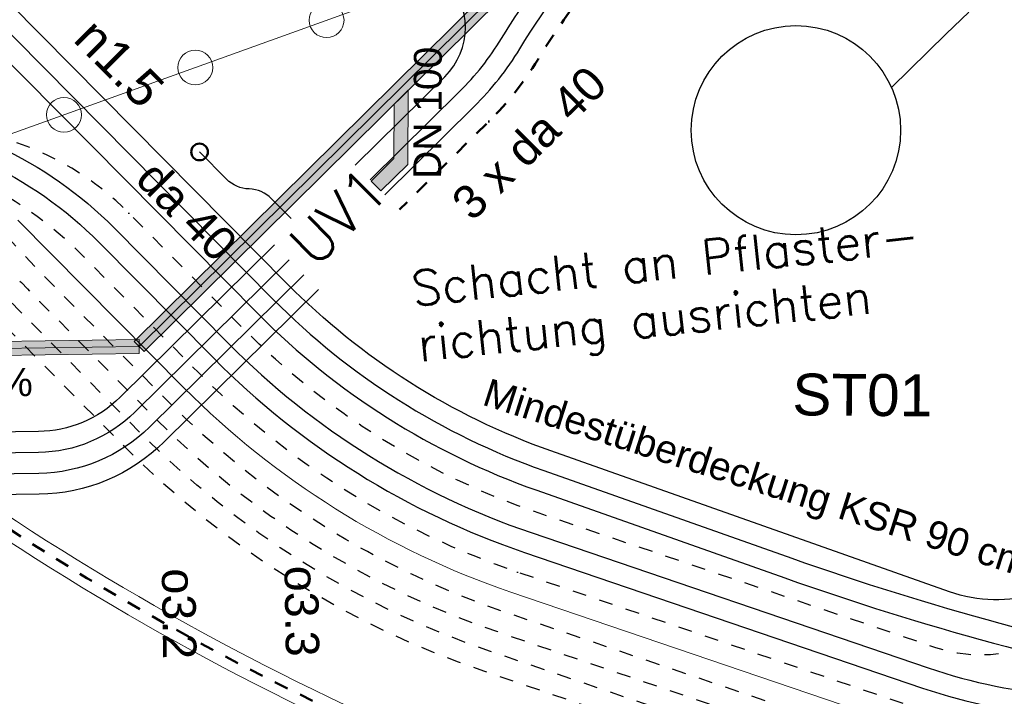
# Model space of a CAD drawing. Header units: metres. Extents: x -502 to 161, y -108 to 174.
# Tile 569 of 776: x -150.95 to -143.89, y 38.34 to 43.19. Entities that reach past the tile are written whole.
import ezdxf

# ---------------------------------------------------------------- set-up
doc = ezdxf.new("R2010")
doc.units = ezdxf.units.M
doc.header["$LTSCALE"] = 0.1
for name, pattern in [('103', [0.16875, 0.125, -0.01875, 0.00625, -0.01875]), ('2-1', [0.17, 0.06, -0.025, 0.06, -0.025]), ('226', [0.119, 0.1, -0.019])]:
    doc.linetypes.add(name, pattern=pattern)
doc.layers.add('BRI31-005.07-5f08-Koordinierung Lageplan 4. BA Radstation - Seeterrasse 2023-05-31', color=7, linetype='Continuous')
doc.styles.add('Arial', font='arial.ttf')
doc.styles.add('Txt', font='txt_____.ttf')

# ---------------------------------------------------------------- blocks, each defined once
blk = doc.blocks.new('9141')
at = {"color": 7, "linetype": 'Continuous', "lineweight": 9, "transparency": 33554687}
blk.add_circle((0, 0), 0.25, dxfattribs=at)

msp = doc.modelspace()

# ---------------------------------------------------------------- hatches: boundary and pattern name
at = {"layer": 'BRI31-005.07-5f08-Koordinierung Lageplan 4. BA Radstation - Seeterrasse 2023-05-31', "linetype": 'Continuous', "lineweight": 0, "true_color": 0xcc0000, "transparency": 33554687}
msp.add_hatch(color=12, dxfattribs=at).paths.add_polyline_path([(-148.3567, 41.964), (-148.427, 42.0351), (-148.2639, 42.1963), (-148.2616, 42.5871), (-148.161, 42.6866), (-148.1641, 42.1542)])

# ---------------------------------------------------------------- linework, layer by layer
at = {"layer": 'BRI31-005.07-5f08-Koordinierung Lageplan 4. BA Radstation - Seeterrasse 2023-05-31', "color": 12, "linetype": 'Continuous', "lineweight": 13, "true_color": 0xcc0000, "transparency": 33554687}
for p, q in [((-150.1238, 40.885), (-141.3234, 49.5931)), ((-150.1238, 40.885), (-141.3234, 49.5931)), ((-150.0887, 40.8495), (-141.2883, 49.5576)), ((-150.0887, 40.8495), (-141.2883, 49.5576)), ((-150.0535, 40.814), (-141.2531, 49.522)), ((-150.0535, 40.814), (-141.2531, 49.522)), ((-160.1708, 40.7587), (-150.0894, 40.8995)), ((-160.1708, 40.7587), (-150.0894, 40.8995)), ((-160.1701, 40.7087), (-150.0887, 40.8495)), ((-160.1701, 40.7087), (-150.0887, 40.8495)), ((-160.1695, 40.6587), (-150.088, 40.7995)), ((-160.1695, 40.6587), (-150.088, 40.7995))]:
    msp.add_line(p, q, dxfattribs=at)
at = {"layer": 'BRI31-005.07-5f08-Koordinierung Lageplan 4. BA Radstation - Seeterrasse 2023-05-31', "color": 4, "linetype": 'Continuous', "lineweight": 13, "true_color": 0x00ffff, "transparency": 33554687}
msp.add_line((-176.0281, 33.354), (-145.2636, 44.4433), dxfattribs=at)
msp.add_line((-176.0281, 33.354), (-145.2636, 44.4433), dxfattribs=at)
at = {"layer": 'BRI31-005.07-5f08-Koordinierung Lageplan 4. BA Radstation - Seeterrasse 2023-05-31', "color": 7, "linetype": 'Continuous', "lineweight": 9, "transparency": 33554687}
for p, q in [((-148.2616, 42.5871), (-148.161, 42.6866)), ((-148.3567, 41.964), (-148.427, 42.0351)), ((-150.0535, 40.814), (-150.1238, 40.885)), ((-150.0535, 40.814), (-150.1238, 40.885)), ((-150.0894, 40.8995), (-150.088, 40.7995)), ((-150.0894, 40.8995), (-150.088, 40.7995))]:
    msp.add_line(p, q, dxfattribs=at)
at = {"layer": 'BRI31-005.07-5f08-Koordinierung Lageplan 4. BA Radstation - Seeterrasse 2023-05-31', "color": 4, "linetype": '103', "lineweight": 50, "true_color": 0x00ffff, "transparency": 33554687, "flags": 128}
msp.add_lwpolyline([(-254.9323, 33.2388), (-254.9323, 33.2388, -0.133546), (-234.307, 40.072), (-234.307, 40.072), (-218.1974, 40.9476, -0.112636), (-213.1987, 40.0894, 0.175809), (-206.7253, 39.7865), (-199.6071, 41.9966), (-199.6071, 41.9966, -0.078169), (-198.0875, 42.321), (-198.0875, 42.321), (-197.1289, 42.3731, -0.05937), (-195.9481, 42.2971, 0.059369), (-194.7673, 42.2211), (-174.6311, 43.3154), (-169.7461, 43.3836), (-169.7461, 43.3836, 0.029754), (-166.4019, 43.6297), (-166.4019, 43.6297, -0.011354), (-164.1226, 43.8819), (-164.1226, 43.8819, 0.110668), (-162.0389, 44.5447), (-162.0389, 44.5447), (-161.5755, 44.8167), (-160.5386, 45.4255, -0.34828), (-156.8475, 44.9074), (-154.481, 42.4229), (-154.481, 42.4229, 0.105958), (-147.6918, 37.7922), (-147.6918, 37.7922), (-147.6918, 37.7922, -0.052347), (-138.4897, 32.8595), (-138.4897, 32.8595), (-138.4897, 32.8595, 0.153853), (-137.05, 32.4278), (-137.05, 32.4278), (-136.2035, 32.4396), (-129.921, 32.5273), (-129.921, 32.5273, 0.3685), (-125.043, 36.8064), (-125.043, 36.8064), (-123.4213, 47.9433, -0.104398), (-122.7079, 49.8817), (-117.1746, 58.6941), (-117.1746, 58.6941, -0.222151), (-112.5109, 61.7026), (-112.5109, 61.7026)], format="xyb", dxfattribs=at)
at = {"layer": 'BRI31-005.07-5f08-Koordinierung Lageplan 4. BA Radstation - Seeterrasse 2023-05-31', "color": 190, "linetype": '2-1', "lineweight": 30, "true_color": 0x7f00ff, "transparency": 33554687, "flags": 128}
msp.add_lwpolyline([(-134.3941, 60.4404), (-134.3941, 60.4404, 0.058786), (-134.9847, 59.7004), (-134.9847, 59.7004, 0.011649), (-135.497, 58.8315), (-135.497, 58.8315, -0.070638), (-136.5524, 57.4442), (-136.5524, 57.4442), (-137.4055, 56.614), (-137.4055, 56.614, 0.015136), (-140.8161, 53.442), (-140.8161, 53.442), (-149.5127, 44.8486, -0.080204), (-150.7211, 43.9871, 0.081432), (-151.9269, 43.1229)], format="xyb", dxfattribs=at)
at = {"layer": 'BRI31-005.07-5f08-Koordinierung Lageplan 4. BA Radstation - Seeterrasse 2023-05-31', "color": 1, "linetype": '226', "lineweight": 50, "true_color": 0xff0000, "transparency": 33554687, "flags": 128}
msp.add_lwpolyline([(-132.4159, 57.1706), (-135.4098, 54.2097, -0.037446), (-136.2247, 53.5162, 0.037823), (-136.9439, 52.9034), (-137.6562, 52.1989), (-137.6562, 52.1989, -0.035462), (-138.4094, 51.5528), (-138.4094, 51.5528), (-138.4094, 51.5528, -0.00435), (-139.2271, 50.9574), (-139.2271, 50.9574, 0.039418), (-139.9709, 50.3316, -0.012995), (-140.7017, 49.6476), (-140.7017, 49.6476, 0.013386), (-141.4321, 48.963), (-141.4321, 48.963, -0.006682), (-143.5747, 46.9, 0.019596), (-145.631, 44.8152), (-146.5789, 43.7756, 0.047197), (-147.2338, 42.9051), (-147.2338, 42.9051, -0.061177), (-147.5838, 42.4625), (-147.5838, 42.4625), (-148.2241, 41.8298)], format="xyb", dxfattribs=at)
at = {"layer": 'BRI31-005.07-5f08-Koordinierung Lageplan 4. BA Radstation - Seeterrasse 2023-05-31', "color": 1, "linetype": 'Continuous', "lineweight": 30, "true_color": 0xff0000, "transparency": 33554687, "flags": 128}
for points in [[(-148.3296, 41.9365), (-147.6893, 42.5691, 0.06122), (-147.3618, 42.9833, -0.047209), (-146.6898, 43.8767), (-145.7418, 44.9162), (-145.7418, 44.9162, 0.399049), (-145.7556, 45.6046), (-145.7556, 45.6046), (-146.0038, 45.8558)], [(-148.435, 42.0432), (-147.7948, 42.6758), (-147.7948, 42.6758, 0.060521), (-147.4929, 43.0565), (-147.4929, 43.0565), (-147.4929, 43.0565, -0.020105), (-147.2209, 43.4629), (-147.2209, 43.4629, 0.367705), (-147.2692, 44.1089), (-147.5168, 44.3594)], [(-148.5404, 42.1499), (-147.9002, 42.7825, 0.414213), (-147.896, 43.4896), (-148.1432, 43.7399)], [(-149.0012, 41.7675), (-149.1403, 41.9083, 0.19427), (-149.3016, 41.978, -0.19422), (-149.4629, 42.0476), (-149.6563, 42.2434)], [(-149.1204, 41.5769), (-150.2261, 40.4843), (-150.2261, 40.4843, -0.193657), (-150.8114, 40.239), (-150.8114, 40.239), (-153.4622, 40.2013, -0.414214), (-153.9693, 40.6941), (-153.9743, 41.0465)], [(-149.0149, 41.4702), (-150.1206, 40.3776, -0.193668), (-150.8093, 40.089), (-153.4601, 40.0513, -0.051305), (-153.8678, 40.0874), (-154.4396, 40.1979), (-154.4396, 40.1979, -0.355356), (-154.8448, 40.6817), (-154.8448, 40.6817), (-154.8498, 41.033)], [(-148.9095, 41.3635), (-150.0152, 40.2709), (-150.0152, 40.2709, -0.193668), (-150.8071, 39.939), (-150.8071, 39.939), (-153.4579, 39.9013), (-153.4579, 39.9013, -0.051305), (-153.8963, 39.9401), (-153.8963, 39.9401), (-154.4681, 40.0506, 0.027491), (-155.1538, 40.1443, 0.023779), (-155.8457, 40.1674, -0.414214), (-156.3528, 40.6602), (-156.3578, 41.0108)], [(-148.8041, 41.2568), (-149.9098, 40.1642, -0.193668), (-150.805, 39.7891), (-153.4558, 39.7513), (-153.4558, 39.7513, -0.051305), (-153.9247, 39.7928), (-153.9247, 39.7928), (-154.4965, 39.9033, 0.027491), (-155.1659, 39.9948, 0.023779), (-155.8436, 40.0174, -0.017617), (-155.8894, 40.0183), (-158.0113, 40.1378, -0.393724), (-158.4832, 40.6299), (-158.4882, 40.9821)]]:
    msp.add_lwpolyline(points, format="xyb", dxfattribs=at)
at = {"layer": 'BRI31-005.07-5f08-Koordinierung Lageplan 4. BA Radstation - Seeterrasse 2023-05-31', "color": 1, "linetype": 'Continuous', "lineweight": 20, "true_color": 0xff0000, "transparency": 33554687, "flags": 128}
for points in [[(-138.9374, 33.2501), (-138.9374, 33.2501, 0.049395), (-147.6635, 37.8616), (-147.6635, 37.8616, -0.105958), (-154.4267, 42.4746), (-156.7932, 44.9592)], [(-139.0202, 33.125, 0.049395), (-147.7201, 37.7228), (-147.7201, 37.7228, -0.105958), (-154.5353, 42.3712), (-154.5353, 42.3712), (-156.9018, 44.8557)], [(-137.6968, 36.2668, 0.098433), (-139.5176, 37.114, 0.010963), (-142.2679, 37.7214), (-142.5389, 37.7744), (-142.5389, 37.7744, 0.031368), (-143.4901, 37.8993), (-143.4901, 37.8993), (-143.4901, 37.8993, -0.06529), (-144.5817, 38.1185), (-144.5817, 38.1185), (-147.426, 39.0882, -0.115692), (-149.7683, 40.5533), (-150.9573, 41.7556)]]:
    msp.add_lwpolyline(points, format="xyb", dxfattribs=at)
at = {"layer": 'BRI31-005.07-5f08-Koordinierung Lageplan 4. BA Radstation - Seeterrasse 2023-05-31', "color": 7, "linetype": 'Continuous', "lineweight": 30, "transparency": 33554687, "flags": 128}
for points in [[(-141.2262, 42.0118), (-143.1489, 39.4352, -0.328507), (-144.2837, 39.0904), (-147.1405, 40.1006), (-147.1405, 40.1006, -0.113256), (-149.0288, 41.2988), (-149.0288, 41.2988), (-151.9011, 44.2033)], [(-152.1144, 43.9923), (-149.2351, 41.0807), (-149.2351, 41.0807, 0.112774), (-147.2405, 39.8177), (-147.2405, 39.8177), (-145.464, 39.1896, 0.037032), (-142.4429, 38.367, -0.012109), (-139.3754, 37.6969), (-139.3754, 37.6969, -0.285019), (-135.1279, 33.3705), (-135.1279, 33.3705), (-134.937, 32.5201), (-134.3923, 29.6591), (-134.3923, 29.6591, 0.152657), (-132.943, 26.9492), (-132.943, 26.9492), (-131.4479, 25.4799), (-131.4479, 25.4799, -0.007585), (-131.4168, 25.4487), (-131.4168, 25.4487), (-131.4168, 25.4487, -0.145681), (-130.7848, 24.253), (-130.7848, 24.253), (-130.6564, 23.609)], [(-151.9359, 42.8658), (-151.9359, 42.8658, 0.088801), (-151.1016, 42.2835), (-151.1016, 42.2835), (-151.1016, 42.2835, -0.08992), (-150.269, 41.6995), (-150.269, 41.6995), (-149.448, 40.8693, 0.115633), (-147.2808, 39.5142), (-144.4365, 38.5444), (-144.4365, 38.5444, 0.065289), (-143.4596, 38.3482), (-143.4596, 38.3482, -0.030773), (-142.4714, 38.2197), (-142.4714, 38.2197, -0.012109), (-139.411, 37.5512), (-139.411, 37.5512, -0.284994), (-135.2744, 33.3382), (-135.0843, 32.492)], [(-152.0421, 42.7598, 0.088832), (-151.208, 42.1778), (-151.208, 42.1778, -0.089956), (-150.3756, 41.5941), (-150.3756, 41.5941), (-149.555, 40.7642, 0.115671), (-147.3292, 39.3722), (-144.4759, 38.3994, 0.064694), (-143.4698, 38.1986), (-143.4698, 38.1986, -0.030773), (-142.4998, 38.0724), (-142.4998, 38.0724), (-142.4998, 38.0724, -0.012109), (-139.4465, 37.4055), (-139.4465, 37.4055), (-139.4465, 37.4055, -0.284968), (-135.4209, 33.3058), (-135.4209, 33.3058), (-135.2317, 32.464), (-134.687, 29.603, 0.152638), (-133.1535, 26.7355), (-131.6461, 25.2538, -0.150399), (-131.3244, 24.6586)], [(-147.2405, 39.8177), (-145.464, 39.1896, 0.037032), (-142.4429, 38.367, -0.012109), (-139.3754, 37.6969), (-139.3754, 37.6969, -0.285019), (-135.1279, 33.3705), (-135.1279, 33.3705), (-134.937, 32.5201), (-134.3923, 29.6591), (-134.3923, 29.6591, 0.152657), (-132.943, 26.9492), (-132.943, 26.9492), (-131.4479, 25.4799), (-131.4479, 25.4799, -0.007585), (-131.4168, 25.4487), (-131.4168, 25.4487), (-131.4168, 25.4487, -0.145681), (-130.7848, 24.253), (-130.7848, 24.253), (-130.6564, 23.609)]]:
    msp.add_lwpolyline(points, format="xyb", dxfattribs=at)
at = {"layer": 'BRI31-005.07-5f08-Koordinierung Lageplan 4. BA Radstation - Seeterrasse 2023-05-31', "color": 3, "linetype": 'Continuous', "lineweight": 30, "true_color": 0x00ff00, "transparency": 33554687, "flags": 128}
for points in [[(-152.0077, 44.0978), (-149.1285, 41.1862), (-149.1285, 41.1862, 0.112767), (-147.1905, 39.9592), (-147.1905, 39.9592), (-145.414, 39.331, 0.037213), (-142.3995, 38.5114, -0.01205), (-139.3399, 37.8426), (-139.3399, 37.8426, -0.285044), (-134.9815, 33.4029), (-134.9815, 33.4029), (-134.7896, 32.5481), (-134.2449, 29.6871), (-134.2449, 29.6871, 0.152657), (-132.8378, 27.0562), (-132.8378, 27.0562), (-131.3428, 25.5869, -0.007309), (-131.3097, 25.5538, -0.145681), (-130.6377, 24.2823), (-130.5091, 23.6383)], [(-147.1905, 39.9592), (-145.414, 39.331, 0.037213), (-142.3995, 38.5114, -0.01205), (-139.3399, 37.8426), (-139.3399, 37.8426, -0.285044), (-134.9815, 33.4029), (-134.9815, 33.4029), (-134.7896, 32.5481), (-134.2449, 29.6871), (-134.2449, 29.6871, 0.152657), (-132.8378, 27.0562), (-132.8378, 27.0562), (-131.3428, 25.5869, -0.007309), (-131.3097, 25.5538, -0.145681), (-130.6377, 24.2823), (-130.5091, 23.6383)]]:
    msp.add_lwpolyline(points, format="xyb", dxfattribs=at)
at = {"layer": 'BRI31-005.07-5f08-Koordinierung Lageplan 4. BA Radstation - Seeterrasse 2023-05-31', "color": 142, "linetype": 'Continuous', "lineweight": 30, "true_color": 0x0099cc, "transparency": 33554687, "flags": 128}
msp.add_lwpolyline([(-144.6994, 42.7062), (-144.3084, 43.0906), (-144.1444, 43.2449)], dxfattribs=at)
at = {"layer": 'BRI31-005.07-5f08-Koordinierung Lageplan 4. BA Radstation - Seeterrasse 2023-05-31', "color": 3, "linetype": '2-1', "lineweight": 30, "true_color": 0x00ff00, "transparency": 33554687, "flags": 128}
for points in [[(-141.106, 41.9221), (-143.258, 39.0381), (-143.258, 39.0381, -0.324922), (-144.3806, 38.6891), (-144.3806, 38.6891), (-147.2238, 39.6532, -0.116055), (-149.3415, 40.975), (-150.1623, 41.805), (-150.1623, 41.805, 0.126073), (-151.0482, 42.3362), (-151.0482, 42.3362, -0.124946), (-151.9359, 42.8658)], [(-137.2054, 29.8701), (-137.2375, 32.1677, 0.350863), (-141.5665, 37.4252, 0.004054), (-142.5852, 37.6306, 0.030773), (-143.5002, 37.7496), (-143.5002, 37.7496, -0.06529), (-144.6301, 37.9765), (-144.6301, 37.9765), (-147.4744, 38.9463, -0.115703), (-149.875, 40.4478), (-150.6956, 41.2776), (-150.6956, 41.2776, -0.021743), (-151.3681, 42.0195), (-151.3681, 42.0195), (-151.3681, 42.0195, 0.022861), (-152.0421, 42.7598), (-152.0421, 42.7598)], [(-131.4715, 24.6292, 0.1504), (-131.7512, 25.1468), (-133.2587, 26.6285, -0.152638), (-134.8343, 29.5749), (-135.379, 32.4359), (-135.5673, 33.2734), (-135.5673, 33.2734, 0.284942), (-139.4821, 37.2597), (-139.4821, 37.2597), (-139.4821, 37.2597, 0.012109), (-142.5283, 37.9252), (-142.5283, 37.9252), (-142.5283, 37.9252, 0.030773), (-143.4799, 38.0489), (-143.4799, 38.0489), (-143.4799, 38.0489, -0.06529), (-144.5333, 38.2605), (-144.5333, 38.2605), (-147.3776, 39.2302), (-147.3776, 39.2302, -0.115682), (-149.6617, 40.6588), (-149.6617, 40.6588), (-150.4823, 41.4886, 0.089986), (-151.3144, 42.072, -0.088862), (-152.1483, 42.6539)], [(-152.1483, 42.6539), (-152.1483, 42.6539, -0.02287), (-151.4744, 41.9138), (-151.4744, 41.9138), (-151.4744, 41.9138, 0.021749), (-150.8023, 41.1722), (-150.8023, 41.1722), (-149.9817, 40.3424, 0.115713), (-147.5228, 38.8043), (-144.6881, 37.8378, 0.065846), (-143.5104, 37.5999, -0.031099), (-142.6043, 37.4815), (-142.6043, 37.4815, -0.004017), (-141.5973, 37.2784), (-141.5973, 37.2784, -0.350863), (-137.3875, 32.1656), (-137.3875, 32.1656), (-137.3554, 29.868)], [(-137.5054, 29.8659), (-137.5375, 32.1635, 0.350863), (-141.6282, 37.1316), (-141.6282, 37.1316, 0.004017), (-142.6327, 37.3342), (-142.6327, 37.3342), (-142.6327, 37.3342, 0.031105), (-143.5206, 37.4503), (-143.5206, 37.4503), (-143.5206, 37.4503, -0.065289), (-144.7269, 37.6926), (-144.7269, 37.6926), (-147.5712, 38.6623), (-147.5712, 38.6623, -0.115723), (-150.0883, 40.2369), (-150.0883, 40.2369), (-150.9089, 41.0667, -0.021756), (-151.5809, 41.8081), (-151.5809, 41.8081, 0.022877), (-152.2544, 42.5479), (-152.2544, 42.5479)], [(-137.6554, 29.8638), (-137.6874, 32.1614, 0.350863), (-141.659, 36.9848), (-141.659, 36.9848, 0.004054), (-142.6706, 37.1888), (-142.6706, 37.1888), (-142.6706, 37.1888, 0.030773), (-143.5307, 37.3006), (-143.5307, 37.3006, -0.065839), (-144.7854, 37.554), (-147.6196, 38.5203), (-147.6196, 38.5203, -0.115732), (-150.195, 40.1314), (-150.195, 40.1314), (-151.0156, 40.9612), (-151.0156, 40.9612, -0.021762), (-151.6873, 41.7024), (-151.6873, 41.7024), (-151.6873, 41.7024, 0.02288), (-152.3606, 42.442), (-152.3606, 42.442)]]:
    msp.add_lwpolyline(points, format="xyb", dxfattribs=at)
at = {"layer": 'BRI31-005.07-5f08-Koordinierung Lageplan 4. BA Radstation - Seeterrasse 2023-05-31', "color": 7, "linetype": 'Continuous', "lineweight": 20, "transparency": 33554687, "flags": 128}
for points in [[(-148.3567, 41.964), (-148.1641, 42.1542), (-148.161, 42.6866)], [(-148.427, 42.0351), (-148.2639, 42.1963), (-148.2616, 42.5871)]]:
    msp.add_lwpolyline(points, dxfattribs=at)
at = {"layer": 'BRI31-005.07-5f08-Koordinierung Lageplan 4. BA Radstation - Seeterrasse 2023-05-31', "color": 142, "linetype": 'Continuous', "lineweight": 30, "true_color": 0x0099cc, "transparency": 33554687}
msp.add_circle((-145.3836, 42.3992), 0.75, dxfattribs=at)
msp.add_circle((-145.3836, 42.3992), 0.75, dxfattribs=at)
at = {"layer": 'BRI31-005.07-5f08-Koordinierung Lageplan 4. BA Radstation - Seeterrasse 2023-05-31', "color": 191, "linetype": 'Continuous', "lineweight": 50, "true_color": 0xbf7fff, "transparency": 33554687}
msp.add_circle((-149.6563, 42.2434), 0.06, dxfattribs=at)
at = {"layer": 'BRI31-005.07-5f08-Koordinierung Lageplan 4. BA Radstation - Seeterrasse 2023-05-31', "color": 12, "linetype": 'Continuous', "true_color": 0xcc0000, "transparency": 33554687}
for points in [[(-150.0535, 40.814), (-150.1238, 40.885), (-141.2531, 49.522), (-141.3234, 49.5931)], [(-150.0535, 40.814), (-150.1238, 40.885), (-141.2531, 49.522), (-141.3234, 49.5931)], [(-160.1695, 40.6587), (-160.1708, 40.7587), (-150.088, 40.7995), (-150.0894, 40.8995)], [(-160.1695, 40.6587), (-160.1708, 40.7587), (-150.088, 40.7995), (-150.0894, 40.8995)]]:
    msp.add_solid(points, dxfattribs=at)

# ---------------------------------------------------------------- block references
at = {"layer": 'BRI31-005.07-5f08-Koordinierung Lageplan 4. BA Radstation - Seeterrasse 2023-05-31', "color": 7, "transparency": 33554687, "xscale": 0.5, "yscale": 0.5, "zscale": 0.5, "rotation": 19.82212543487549}
for p in [(-148.7464, 43.1879), (-148.7464, 43.1879), (-149.6871, 42.8488), (-149.6871, 42.8488), (-150.6279, 42.5097), (-150.6279, 42.5097)]:
    msp.add_blockref('9141', p, dxfattribs=at)

# ---------------------------------------------------------------- texts
at = {"layer": 'BRI31-005.07-5f08-Koordinierung Lageplan 4. BA Radstation - Seeterrasse 2023-05-31', "color": 7, "transparency": 33554687, "attachment_point": 1, "line_spacing_factor": 0.25}
for s, insert, char_height, rotation, style in [('n1.5', (-150.3856, 43.225), 0.26, 314.65791, 'Arial'), ('3 x da 40', (-147.8702, 41.9095), 0.24, 44.65791, 'Arial'), ('da 40', (-149.9556, 42.2047), 0.24, 314.65791, 'Arial'), ('UV1', (-149.0406, 41.6183), 0.3, 44.68338, 'Txt'), ('Schacht an Pflaster-', (-148.1494, 41.3862), 0.25, 6.09993, 'Txt'), ('richtung ausrichten', (-148.1069, 40.9884), 0.25, 6.09993, 'Txt'), ('o3.2', (-149.6873, 39.2605), 0.24, 270.8747, 'Arial'), ('o3.3', (-148.8078, 39.2793), 0.24, 270.8747, 'Arial')]:
    msp.add_mtext(s, dxfattribs=dict(at, insert=insert, char_height=char_height, rotation=rotation, style=style))
at = {"layer": 'BRI31-005.07-5f08-Koordinierung Lageplan 4. BA Radstation - Seeterrasse 2023-05-31', "color": 1, "true_color": 0xff0000, "transparency": 33554687, "char_height": 0.2, "attachment_point": 1, "line_spacing_factor": 0.25, "style": 'Arial'}
for s, insert, rotation in [('DN 100', (-148.1256, 42.0512), 89.658), ('Mindestüberdeckung KSR 90 cm', (-147.5793, 40.6242), 342.30078)]:
    msp.add_mtext(s, dxfattribs=dict(at, insert=insert, rotation=rotation))
at = {"layer": 'BRI31-005.07-5f08-Koordinierung Lageplan 4. BA Radstation - Seeterrasse 2023-05-31', "color": 150, "true_color": 0x007fff, "transparency": 33554687, "insert": (-152.2912, 40.6746), "char_height": 0.20138, "attachment_point": 1, "rotation": 0.8, "line_spacing_factor": 0.25, "style": 'Arial'}
msp.add_mtext('DN100, 1%', dxfattribs=at)
at = {"layer": 'BRI31-005.07-5f08-Koordinierung Lageplan 4. BA Radstation - Seeterrasse 2023-05-31', "color": 190, "true_color": 0x7f00ff, "transparency": 33554687, "insert": (-145.4078, 40.6553), "char_height": 0.3, "attachment_point": 1, "rotation": 359.56809, "line_spacing_factor": 0.25, "style": 'Arial'}
msp.add_mtext('ST01', dxfattribs=at)

doc.saveas('drawing.dxf')
